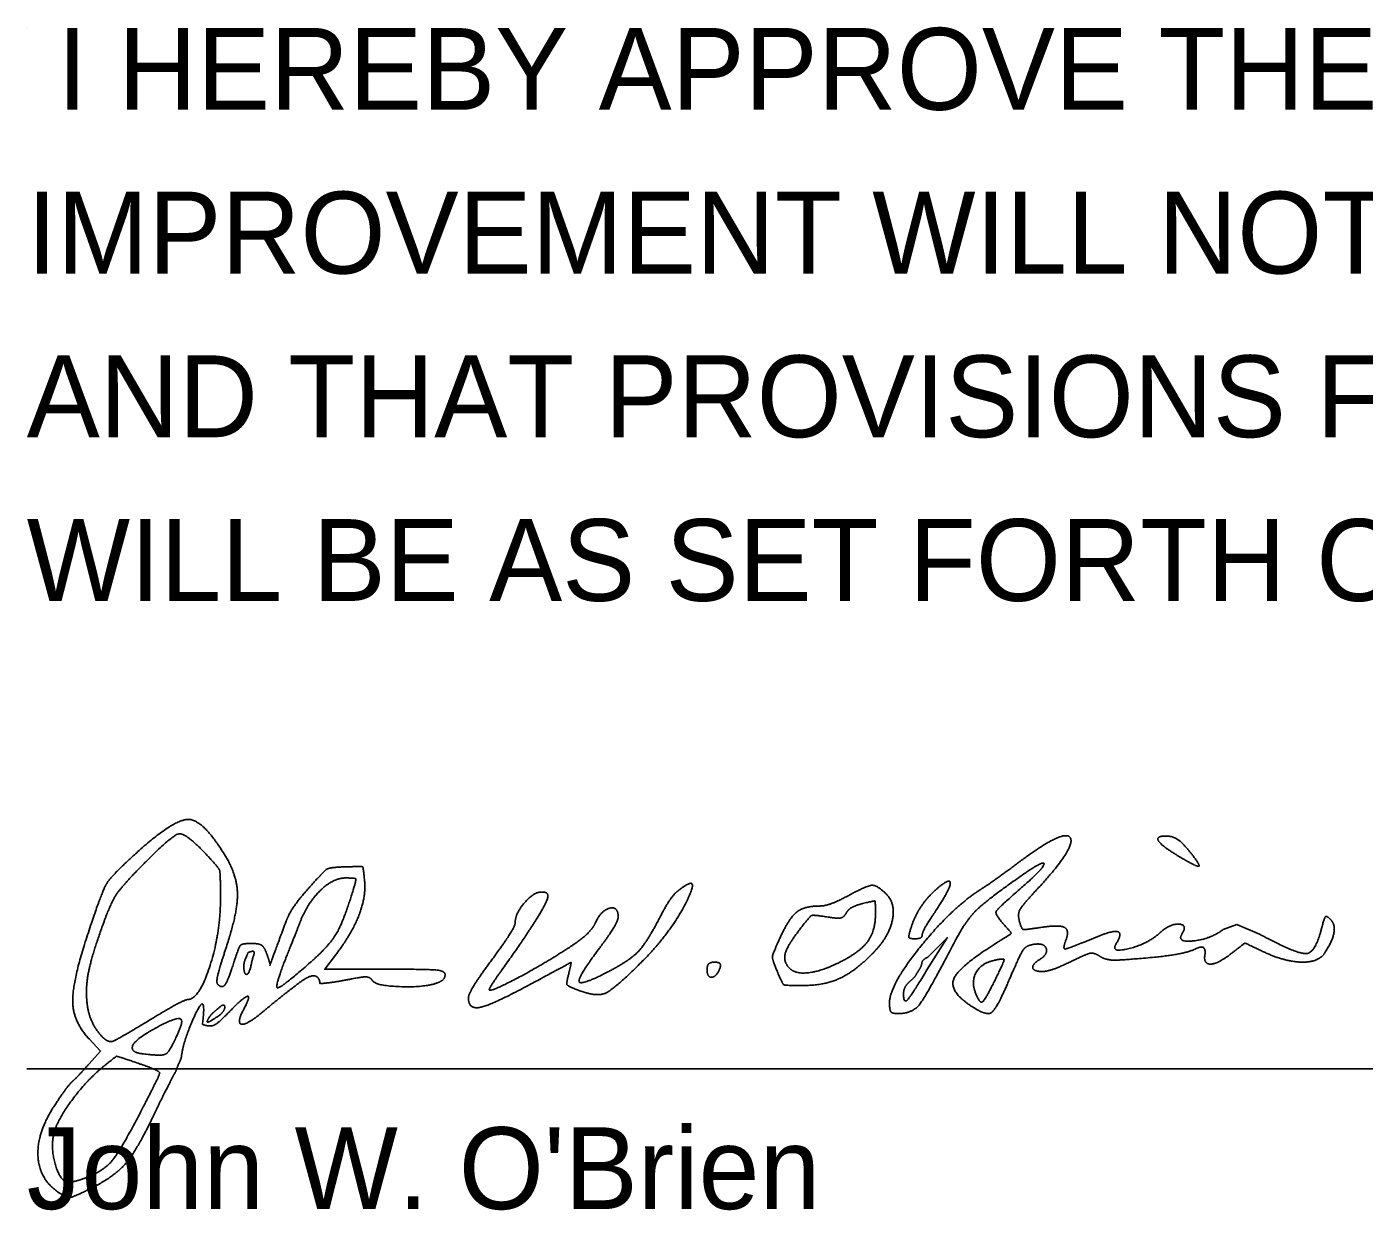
# Model space of a CAD drawing. Extents: x 0 to 34, y 0 to 22.
# Drawn here: x 24.528 to 26.815, y 8.573 to 10.597 of the extents above; entities that cross this region are included whole.
import ezdxf

# ---------------------------------------------------------------- set-up
doc = ezdxf.new("R2010")
doc.units = 0
doc.layers.add('SH_Data', color=7, linetype='Continuous')
doc.layers.add('SH_Text', color=7, linetype='Continuous')

msp = doc.modelspace()

# ---------------------------------------------------------------- linework, layer by layer
at = {"layer": 'SH_Data'}
for p, q in [((24.5279, 10.595), (24.5279, 10.595)), ((24.5279, 8.8147), (28.0279, 8.8147))]:
    msp.add_line(p, q, dxfattribs=at)
at = {"layer": 'SH_Text'}
msp.add_line((26.4932, 9.181), (26.4932, 9.181), dxfattribs=at)
for points in [[(26.636, 9.045), (26.597, 9.0616), (26.574, 9.0531)], [(26.0685, 9.0057), (26.1019, 9.0389), (26.0672, 8.984)], [(25.1404, 8.9851), (25.0375, 8.9851), (25.0558, 9.0091)], [(24.6346, 8.8657), (24.654, 8.8451), (24.6346, 8.8233)]]:
    msp.add_lwpolyline(points, dxfattribs=at)
for points in [[(24.8676, 9.1786), (24.8304, 9.2396), (24.781, 9.2427), (24.7199, 9.188)], [(24.7219, 9.1591), (24.7758, 9.2144), (24.8, 9.2188), (24.836, 9.1802)], [(26.2529, 9.1187), (26.3225, 9.1935), (26.3023, 9.2263), (26.2232, 9.167)], [(26.4932, 9.181), (26.467, 9.197), (26.4588, 9.2133), (26.4772, 9.2128)], [(26.4772, 9.2128), (26.4887, 9.2125), (26.5064, 9.1993), (26.5222, 9.1791)], [(24.7199, 9.188), (24.6737, 9.1466), (24.656, 9.1177), (24.6319, 9.0441)], [(24.836, 9.1802), (24.8564, 9.1584), (24.8592, 9.1494), (24.8592, 9.1062)], [(24.8663, 9.0142), (24.888, 9.0782), (24.8885, 9.1444), (24.8676, 9.1786)], [(26.5222, 9.1791), (26.5367, 9.1606), (26.5254, 9.1614), (26.4932, 9.181)], [(24.6595, 9.0651), (24.672, 9.0992), (24.69, 9.1264), (24.7219, 9.1591)], [(25.0723, 9.1601), (25.0465, 9.1593), (25.0363, 9.1534), (25.0106, 9.1243)], [(25.1056, 9.1367), (25.1034, 9.1595), (25.1012, 9.161), (25.0723, 9.1601)], [(26.2232, 9.167), (26.2012, 9.1505), (26.1724, 9.1301), (26.1592, 9.1216)], [(26.2332, 9.1481), (26.2688, 9.1728), (26.2661, 9.1567), (26.2292, 9.1247)], [(24.9955, 9.0662), (25.008, 9.0984), (25.052, 9.1411), (25.0726, 9.1411)], [(25.0558, 9.0091), (25.0834, 9.0452), (25.1083, 9.1091), (25.1056, 9.1367)], [(25.0726, 9.1411), (25.0893, 9.1411), (25.0915, 9.1384), (25.0869, 9.1231)], [(25.64, 9.1177), (25.6828, 9.1533), (25.629, 9.0469), (25.5787, 8.9967)], [(25.9977, 9.1135), (25.982, 9.1292), (25.9646, 9.1281), (25.9291, 9.1091)], [(26.0861, 9.1242), (26.1081, 9.1424), (26.1061, 9.1205), (26.0827, 9.0856)], [(26.1167, 9.0358), (26.1337, 9.0685), (26.1732, 9.1065), (26.2332, 9.1481)], [(24.8592, 9.1062), (24.8592, 9.0463), (24.8225, 8.9331), (24.803, 8.9331)], [(25.0106, 9.1243), (24.9936, 9.1052), (24.976, 9.0795), (24.9715, 9.0673)], [(25.0869, 9.1231), (25.0699, 9.0672), (25.0454, 9.0253), (25.013, 8.9968)], [(25.4192, 9.1099), (25.4192, 9.1021), (25.3786, 9.0371), (25.3398, 8.9831)], [(25.3632, 9.0651), (25.3632, 9.0801), (25.3949, 9.1171), (25.4078, 9.1171)], [(25.4078, 9.1171), (25.4141, 9.1171), (25.4192, 9.1138), (25.4192, 9.1099)], [(25.611, 9.0745), (25.6205, 9.0929), (25.6335, 9.1123), (25.64, 9.1177)], [(25.9291, 9.1091), (25.9127, 9.1003), (25.892, 9.0931), (25.883, 9.0931)], [(25.9786, 9.0165), (26.0029, 9.0422), (26.0137, 9.0975), (25.9977, 9.1135)], [(26.1592, 9.1216), (26.1093, 9.0896), (26.0032, 8.9577), (26.0032, 8.9276)], [(26.0397, 9.0551), (26.0462, 9.0759), (26.0692, 9.1101), (26.0861, 9.1242)], [(26.2292, 9.1247), (26.1879, 9.0888), (26.1832, 9.0788), (26.1992, 9.0611)], [(26.2252, 9.0678), (26.2222, 9.0795), (26.2302, 9.0942), (26.2529, 9.1187)], [(25.5007, 9.0651), (25.5102, 9.0859), (25.5392, 9.093), (25.5392, 9.0745)], [(25.883, 9.0931), (25.857, 9.0931), (25.8307, 9.0713), (25.8153, 9.0372)], [(25.8962, 9.0745), (25.9142, 9.0716), (25.925, 9.0737), (25.9291, 9.081)], [(25.9291, 9.081), (25.9325, 9.0869), (25.9451, 9.0943), (25.9572, 9.0973)], [(25.9572, 9.0973), (25.9776, 9.1024), (25.9792, 9.101), (25.9792, 9.0786)], [(26.0827, 9.0856), (26.0698, 9.0664), (26.0592, 9.0476), (26.0592, 9.0439)], [(24.6328, 8.9157), (24.6272, 8.9449), (24.6384, 9.0076), (24.6595, 9.0651)], [(24.9715, 9.0673), (24.9427, 8.9898), (24.9449, 8.9934), (24.9381, 9.012)], [(24.9722, 9.0071), (24.9814, 9.0302), (24.9919, 9.0568), (24.9955, 9.0662)], [(25.3232, 9.0011), (25.3452, 9.0309), (25.3632, 9.0597), (25.3632, 9.0651)], [(25.4494, 9.0182), (25.4726, 9.033), (25.4957, 9.0541), (25.5007, 9.0651)], [(25.5392, 9.0745), (25.5392, 9.0687), (25.5248, 9.0446), (25.5072, 9.021)], [(25.5203, 8.9797), (25.5584, 8.9993), (25.5884, 9.0307), (25.611, 9.0745)], [(25.8483, 9.0512), (25.8668, 9.0754), (25.8727, 9.0783), (25.8962, 9.0745)], [(25.9792, 9.0786), (25.9792, 9.0491), (25.9497, 9.0119), (25.9121, 8.994)], [(26.1992, 9.0611), (26.2118, 9.0471), (26.2113, 9.0456), (26.1899, 9.0323)], [(26.2584, 9.056), (26.2339, 9.0521), (26.2289, 9.0539), (26.2252, 9.0678)], [(26.3044, 9.0334), (26.3116, 9.0521), (26.2926, 9.0614), (26.2584, 9.056)], [(26.5033, 9.0451), (26.5134, 9.0615), (26.4821, 9.0628), (26.4648, 9.0467)], [(26.7567, 9.0708), (26.7506, 9.0769), (26.7465, 9.0727), (26.7424, 9.0562)], [(26.7476, 9.0131), (26.7612, 9.034), (26.7656, 9.062), (26.7567, 9.0708)], [(24.6319, 9.0441), (24.6059, 8.9649), (24.607, 8.8951), (24.6346, 8.8657)], [(25.8153, 9.0372), (25.8032, 9.0104), (25.8026, 9.002), (25.8111, 8.9814)], [(25.8326, 8.9864), (25.8214, 8.9975), (25.828, 9.0246), (25.8483, 9.0512)], [(26.0178, 8.9091), (26.0424, 8.9091), (26.0675, 8.9413), (26.1167, 9.0358)], [(26.0467, 9.0371), (26.0374, 9.0371), (26.0356, 9.0417), (26.0397, 9.0551)], [(26.0592, 9.0439), (26.0592, 9.0401), (26.0536, 9.0371), (26.0467, 9.0371)], [(26.3611, 9.0416), (26.3092, 9.0203), (26.2989, 9.0189), (26.3044, 9.0334)], [(26.3905, 9.028), (26.4015, 9.0457), (26.3872, 9.0522), (26.3611, 9.0416)], [(26.4648, 9.0467), (26.4453, 9.0286), (26.3809, 9.0123), (26.3905, 9.028)], [(26.574, 9.0531), (26.5525, 9.0367), (26.4941, 9.0303), (26.5033, 9.0451)], [(26.7424, 9.0562), (26.7319, 9.0134), (26.7008, 9.0101), (26.636, 9.045)], [(24.8545, 8.9592), (24.8517, 8.9619), (24.8571, 8.9867), (24.8663, 9.0142)], [(24.9121, 9.0291), (24.8965, 9.0291), (24.8905, 9.023), (24.8829, 8.9991)], [(24.8992, 8.9886), (24.8992, 8.9927), (24.8998, 8.9983), (24.9062, 9.013)], [(24.9062, 9.013), (24.9197, 9.0197), (24.913, 9.0006), (24.9118, 8.9927)], [(24.9381, 9.012), (24.934, 9.0231), (24.9249, 9.0291), (24.9121, 9.0291)], [(25.3196, 8.9491), (25.3278, 8.9491), (25.4081, 8.9918), (25.4494, 9.0182)], [(25.5072, 9.021), (25.47, 8.9712), (25.4747, 8.9563), (25.5203, 8.9797)], [(25.8552, 8.9571), (25.8926, 8.9571), (25.9478, 8.9837), (25.9786, 9.0165)], [(26.1899, 9.0323), (26.1224, 8.9903), (26.1042, 8.9474), (26.143, 8.922)], [(26.208, 8.9672), (26.2265, 9.0105), (26.2371, 9.0257), (26.25, 9.0276)], [(26.25, 9.0276), (26.2679, 9.0303), (26.2747, 9.0107), (26.2592, 9.0011)], [(26.3138, 8.9983), (26.3413, 9.0116), (26.3526, 9.0136), (26.3634, 9.0068)], [(26.4563, 9.0056), (26.5084, 9.0105), (26.5469, 9.03), (26.5419, 9.0051)], [(26.5419, 9.0051), (26.5423, 8.9919), (26.5677, 8.996), (26.59, 9.0135)], [(26.59, 9.0135), (26.6104, 9.0296), (26.6116, 9.0297), (26.6411, 9.0156)], [(26.6411, 9.0156), (26.6784, 8.9978), (26.7368, 8.9964), (26.7476, 9.0131)], [(24.8829, 8.9991), (24.8723, 8.9658), (24.8621, 8.9515), (24.8545, 8.9592)], [(24.9118, 8.9927), (24.9078, 8.9754), (24.8992, 8.9771), (24.8992, 8.9886)], [(25.013, 8.9968), (24.962, 8.9519), (24.9513, 8.9546), (24.9722, 9.0071)], [(25.2832, 8.936), (25.2832, 8.942), (25.3012, 8.9713), (25.3232, 9.0011)], [(25.4546, 8.9773), (25.4595, 8.9968), (25.4579, 8.9964), (25.3928, 8.9612)], [(25.5787, 8.9967), (25.5329, 8.9509), (25.5023, 8.9373), (25.4719, 8.9488)], [(25.7039, 8.9971), (25.6969, 8.9971), (25.6912, 8.9914), (25.6912, 8.9844)], [(25.7134, 8.9876), (25.7151, 8.9928), (25.7109, 8.9971), (25.7039, 8.9971)], [(25.9121, 8.994), (25.8843, 8.9808), (25.8422, 8.9768), (25.8326, 8.9864)], [(26.0546, 8.9851), (26.0583, 8.9918), (26.059, 9.0007), (26.0685, 9.0057)], [(26.1499, 8.9456), (26.143, 8.9638), (26.1592, 8.9942), (26.1786, 8.9992)], [(26.1786, 8.9992), (26.1989, 9.0045), (26.1993, 8.998), (26.1812, 8.9616)], [(26.2592, 9.0011), (26.2466, 8.9933), (26.2499, 8.9811), (26.2647, 8.9811)], [(26.2647, 8.9811), (26.2721, 8.9811), (26.2942, 8.9888), (26.3138, 8.9983)], [(26.3634, 9.0068), (26.3732, 9.0007), (26.401, 9.0004), (26.4563, 9.0056)], [(24.9324, 8.9128), (24.9663, 8.9414), (25.0264, 8.9856), (25.0295, 8.9603)], [(25.0295, 8.9603), (25.0437, 8.9616), (25.0683, 8.9654), (25.0843, 8.9686)], [(25.0843, 8.9686), (25.1028, 8.9724), (25.1154, 8.9713), (25.1188, 8.9658)], [(25.1188, 8.9658), (25.1245, 8.9566), (25.209, 8.9537), (25.2306, 8.9619)], [(25.2432, 8.9759), (25.2432, 8.9823), (25.2122, 8.9851), (25.1404, 8.9851)], [(25.2306, 8.9619), (25.2375, 8.9646), (25.2432, 8.9709), (25.2432, 8.9759)], [(25.3398, 8.9831), (25.3264, 8.9644), (25.3173, 8.9491), (25.3196, 8.9491)], [(25.4719, 8.9488), (25.4533, 8.9559), (25.4504, 8.9606), (25.4546, 8.9773)], [(25.6912, 8.9844), (25.6912, 8.9703), (25.7085, 8.9727), (25.7134, 8.9876)], [(25.8111, 8.9814), (25.8201, 8.9597), (25.8248, 8.9571), (25.8552, 8.9571)], [(26.0672, 8.984), (26.041, 8.9401), (26.0272, 8.9257), (26.0272, 8.9424)], [(26.0392, 8.9651), (26.0458, 8.9706), (26.0512, 8.9799), (26.0546, 8.9851)], [(26.173, 8.9092), (26.1786, 8.9092), (26.1944, 8.9353), (26.208, 8.9672)], [(25.3928, 8.9612), (25.3258, 8.925), (25.2832, 8.9152), (25.2832, 8.936)], [(26.0272, 8.9424), (26.0272, 8.9494), (26.0326, 8.9596), (26.0392, 8.9651)], [(26.1812, 8.9616), (26.1659, 8.9308), (26.1573, 8.9264), (26.1499, 8.9456)], [(24.803, 8.9331), (24.7991, 8.9331), (24.7691, 8.9169), (24.7365, 8.8971)], [(24.792, 8.8329), (24.7951, 8.8619), (24.8361, 8.9513), (24.8283, 8.8906)], [(24.8544, 8.9171), (24.8647, 8.9274), (24.8678, 8.9164), (24.8603, 8.9085)], [(24.8708, 8.9086), (24.8973, 8.9363), (24.9119, 8.9408), (24.8995, 8.9176)], [(26.0032, 8.9276), (26.0032, 8.915), (26.0079, 8.9091), (26.0178, 8.9091)], [(26.143, 8.922), (26.1538, 8.9149), (26.1673, 8.9091), (26.173, 8.9092)], [(24.6725, 8.8611), (24.6619, 8.8611), (24.6366, 8.8959), (24.6328, 8.9157)], [(24.7365, 8.8971), (24.7039, 8.8773), (24.6751, 8.8611), (24.6725, 8.8611)], [(24.709, 8.8543), (24.7125, 8.8648), (24.786, 8.905), (24.7916, 8.8994)], [(24.7916, 8.8994), (24.794, 8.897), (24.7897, 8.882), (24.7821, 8.8661)], [(24.8283, 8.8906), (24.8419, 8.8857), (24.8569, 8.8941), (24.8708, 8.9086)], [(24.8603, 8.9085), (24.8459, 8.8978), (24.833, 8.8923), (24.841, 8.9042)], [(24.841, 8.9042), (24.8436, 8.908), (24.8482, 8.9119), (24.8544, 8.9171)], [(24.8995, 8.9176), (24.886, 8.8923), (24.9047, 8.8895), (24.9324, 8.9128)], [(24.7518, 8.838), (24.7233, 8.8396), (24.7062, 8.8461), (24.709, 8.8543)], [(24.7821, 8.8661), (24.7724, 8.8458), (24.7633, 8.8374), (24.7518, 8.838)], [(24.6594, 8.8189), (24.6806, 8.8362), (24.6826, 8.8363), (24.7183, 8.8242)], [(24.7792, 8.8044), (24.7828, 8.8094), (24.7859, 8.82), (24.792, 8.8329)], [(24.5745, 8.7049), (24.5802, 8.7276), (24.631, 8.7958), (24.6594, 8.8189)], [(24.6346, 8.8233), (24.624, 8.8113), (24.6112, 8.7978), (24.6063, 8.7933)], [(24.7183, 8.8242), (24.7386, 8.8172), (24.7552, 8.8098), (24.7552, 8.8076)], [(24.7552, 8.8076), (24.7552, 8.8053), (24.7405, 8.7753), (24.7226, 8.7407)], [(24.6063, 8.7933), (24.6013, 8.7888), (24.5878, 8.7707), (24.5763, 8.7532)], [(24.7491, 8.7438), (24.7618, 8.7707), (24.7762, 8.7975), (24.7792, 8.8044)], [(24.5763, 8.7532), (24.5453, 8.7064), (24.5487, 8.6258), (24.5824, 8.6032)], [(24.7226, 8.7407), (24.688, 8.6743), (24.6592, 8.6398), (24.6287, 8.6281)], [(24.6426, 8.6128), (24.6803, 8.632), (24.7185, 8.6789), (24.7491, 8.7438)], [(24.599, 8.6211), (24.5855, 8.6211), (24.5682, 8.68), (24.5745, 8.7049)], [(24.6287, 8.6281), (24.6185, 8.6243), (24.6052, 8.6211), (24.599, 8.6211)], [(24.5824, 8.6032), (24.5964, 8.5939), (24.6097, 8.596), (24.6426, 8.6128)]]:
    msp.add_open_spline(points, degree=2, dxfattribs=at)

# ---------------------------------------------------------------- texts
at = {"layer": 'SH_Data'}
for s, p in [(' I HEREBY APPROVE THESE PLANS AND DECLARE THAT THE MAKING OF THIS', (24.5279, 10.455)), ('IMPROVEMENT WILL NOT REQUIRE THE CLOSING TO TRAFFIC OF THE HIGHWAY', (24.5279, 10.175)), ('AND THAT PROVISIONS FOR THE MAINTENANCE AND SAFETY OF TRAFFIC', (24.5279, 9.895)), ('WILL BE AS SET FORTH ON THE PLANS AND ESTIMATES.', (24.5279, 9.615))]:
    msp.add_text(s, height=0.14, dxfattribs=at).set_placement(p)
at = {"layer": 'SH_Text'}
msp.add_text("John W. O'Brien", height=0.14, dxfattribs=at).set_placement((24.5279, 8.5747))

doc.saveas('drawing.dxf')
